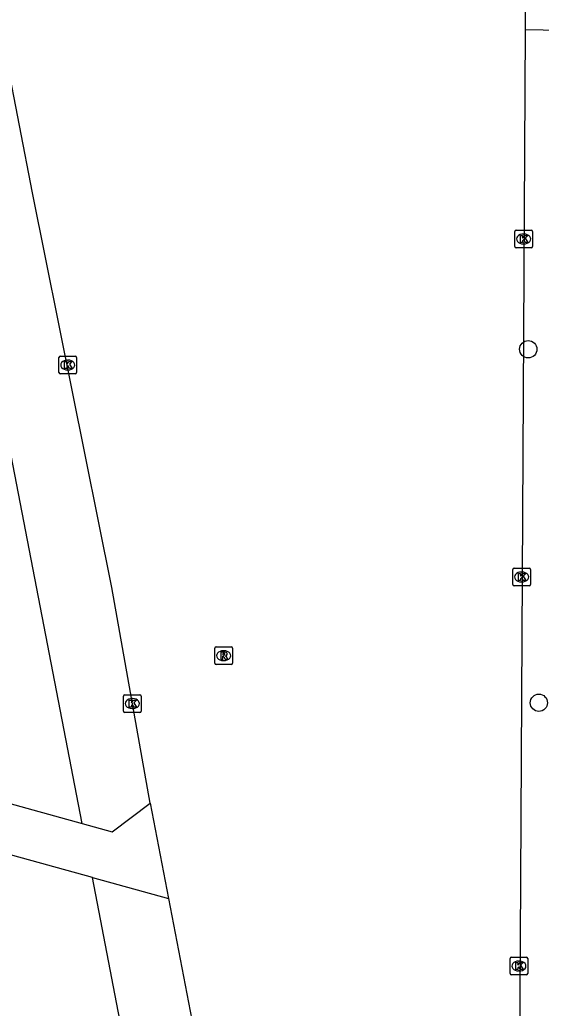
# Model space of a CAD drawing. Extents: x 162157 to 163165, y 378998 to 380775.
# Drawn here: x 162596.4 to 162626, y 379909.5 to 379965.5 of the extents above; entities that cross this region are included whole.
import ezdxf

# ---------------------------------------------------------------- set-up
doc = ezdxf.new("R2010")
doc.units = 0
for name, color, linetype in [('IMGEO_Boom', 7, 'Continuous'), ('IMGEO_Gemengd_bos', 7, 'Continuous'), ('IMGEO_Haag', 7, 'Continuous'), ('IMGEO_Kolk', 7, 'Continuous'), ('IMGEO_Rijbaan_lokaal_gesloten', 7, 'Continuous'), ('IMGEO_Rioolput', 7, 'Continuous'), ('IMGEO_Voetpad_open', 7, 'Continuous')]:
    doc.layers.add(name, color=color, linetype=linetype)

msp = doc.modelspace()

# ---------------------------------------------------------------- linework, layer by layer
at = {"layer": 'IMGEO_Boom'}
for centre in [(162625.245, 379946.871), (162625.845, 379926.847)]:
    msp.add_circle(centre, 0.489, dxfattribs=at)
at = {"layer": 'IMGEO_Gemengd_bos'}
for points in [[(162599.973, 379920.008), (162583.543, 380004.974), (162572.896, 380005.939)], [(162603.392, 379902.2), (162600.561, 379916.949)]]:
    msp.add_lwpolyline(points, dxfattribs=at)
at = {"layer": 'IMGEO_Haag'}
msp.add_lwpolyline([(162625.088, 379964.976), (162628.092, 379964.929)], dxfattribs=at)
at = {"layer": 'IMGEO_Kolk'}
for p, q in [((162624.484, 379952.693), (162624.484, 379953.545)), ((162624.559, 379953.619), (162625.411, 379953.619)), ((162624.972, 379953.399), (162624.997, 379953.399)), ((162625.485, 379953.545), (162625.485, 379952.693)), ((162624.995, 379952.839), (162624.97, 379952.839)), ((162625.411, 379952.619), (162624.559, 379952.619)), ((162598.651, 379945.555), (162598.651, 379946.407)), ((162598.726, 379946.481), (162599.578, 379946.481)), ((162599.139, 379946.261), (162599.164, 379946.261)), ((162599.652, 379946.407), (162599.652, 379945.555)), ((162599.162, 379945.701), (162599.137, 379945.701)), ((162599.578, 379945.481), (162598.726, 379945.481)), ((162624.37, 379933.548), (162624.37, 379934.4)), ((162624.445, 379934.474), (162625.297, 379934.474)), ((162625.371, 379934.4), (162625.371, 379933.548)), ((162624.858, 379934.254), (162624.883, 379934.254)), ((162625.297, 379933.474), (162624.445, 379933.474)), ((162624.881, 379933.694), (162624.856, 379933.694)), ((162602.309, 379926.376), (162602.309, 379927.228)), ((162602.384, 379927.302), (162603.236, 379927.302)), ((162602.797, 379927.082), (162602.822, 379927.082)), ((162603.31, 379927.228), (162603.31, 379926.376)), ((162602.82, 379926.522), (162602.795, 379926.522)), ((162603.236, 379926.302), (162602.384, 379926.302)), ((162624.212, 379911.509), (162624.212, 379912.361)), ((162624.287, 379912.435), (162625.139, 379912.435)), ((162624.7, 379912.215), (162624.725, 379912.215)), ((162625.213, 379912.361), (162625.213, 379911.509)), ((162625.139, 379911.435), (162624.287, 379911.435)), ((162624.723, 379911.655), (162624.698, 379911.655))]:
    msp.add_line(p, q, dxfattribs=at)
for points in [[(162624.484, 379952.693), (162624.484, 379953.545)], [(162624.559, 379953.619), (162625.411, 379953.619)], [(162625.485, 379953.545), (162625.485, 379952.693)], [(162624.805, 379953.319), (162624.928, 379953.319), (162624.928, 379953.168), (162625.058, 379953.319), (162625.222, 379953.319), (162625.076, 379953.168), (162625.229, 379952.919), (162625.077, 379952.919), (162624.992, 379953.083), (162624.928, 379953.016), (162624.928, 379952.919), (162624.805, 379952.919), (162624.805, 379953.319)], [(162625.411, 379952.619), (162624.559, 379952.619)], [(162598.651, 379945.555), (162598.651, 379946.407)], [(162598.726, 379946.481), (162599.578, 379946.481)], [(162598.972, 379946.181), (162599.095, 379946.181), (162599.095, 379946.03), (162599.225, 379946.181), (162599.389, 379946.181), (162599.243, 379946.03), (162599.396, 379945.781), (162599.244, 379945.781), (162599.159, 379945.945), (162599.095, 379945.878), (162599.095, 379945.781), (162598.972, 379945.781), (162598.972, 379946.181)], [(162599.652, 379946.407), (162599.652, 379945.555)], [(162599.578, 379945.481), (162598.726, 379945.481)], [(162624.37, 379933.548), (162624.37, 379934.4)], [(162624.445, 379934.474), (162625.297, 379934.474)], [(162625.371, 379934.4), (162625.371, 379933.548)], [(162624.691, 379934.174), (162624.814, 379934.174), (162624.814, 379934.023), (162624.944, 379934.174), (162625.108, 379934.174), (162624.962, 379934.023), (162625.115, 379933.774), (162624.963, 379933.774), (162624.878, 379933.938), (162624.814, 379933.871), (162624.814, 379933.774), (162624.691, 379933.774), (162624.691, 379934.174)], [(162625.297, 379933.474), (162624.445, 379933.474)], [(162602.309, 379926.376), (162602.309, 379927.228)], [(162602.384, 379927.302), (162603.236, 379927.302)], [(162603.31, 379927.228), (162603.31, 379926.376)], [(162602.63, 379927.002), (162602.753, 379927.002), (162602.753, 379926.851), (162602.883, 379927.002), (162603.047, 379927.002), (162602.901, 379926.851), (162603.054, 379926.602), (162602.902, 379926.602), (162602.817, 379926.766), (162602.753, 379926.699), (162602.753, 379926.602), (162602.63, 379926.602), (162602.63, 379927.002)], [(162603.236, 379926.302), (162602.384, 379926.302)], [(162624.212, 379911.509), (162624.212, 379912.361)], [(162624.287, 379912.435), (162625.139, 379912.435)], [(162624.533, 379912.135), (162624.656, 379912.135), (162624.656, 379911.984), (162624.786, 379912.135), (162624.95, 379912.135), (162624.804, 379911.984), (162624.957, 379911.735), (162624.805, 379911.735), (162624.72, 379911.899), (162624.656, 379911.832), (162624.656, 379911.735), (162624.533, 379911.735), (162624.533, 379912.135)], [(162625.213, 379912.361), (162625.213, 379911.509)], [(162625.139, 379911.435), (162624.287, 379911.435)]]:
    msp.add_lwpolyline(points, dxfattribs=at)
for centre, start, end in [((162624.561, 379953.543), 91.552, 178.448), ((162624.561, 379953.543), 91.552, 178.448), ((162625.409, 379953.543), 1.552, 88.448), ((162625.409, 379953.543), 1.552, 88.448), ((162624.561, 379952.695), 181.552, 268.448), ((162624.561, 379952.695), 181.552, 268.448), ((162625.409, 379952.695), 271.552, 358.448), ((162625.409, 379952.695), 271.552, 358.448), ((162598.728, 379946.405), 91.552, 178.448), ((162598.728, 379946.405), 91.552, 178.448), ((162599.576, 379946.405), 1.552, 88.448), ((162599.576, 379946.405), 1.552, 88.448), ((162598.728, 379945.557), 181.552, 268.448), ((162598.728, 379945.557), 181.552, 268.448), ((162599.576, 379945.557), 271.552, 358.448), ((162599.576, 379945.557), 271.552, 358.448), ((162624.447, 379934.398), 91.552, 178.448), ((162624.447, 379934.398), 91.552, 178.448), ((162625.295, 379934.398), 1.552, 88.448), ((162625.295, 379934.398), 1.552, 88.448), ((162624.447, 379933.55), 181.552, 268.448), ((162624.447, 379933.55), 181.552, 268.448), ((162625.295, 379933.55), 271.552, 358.448), ((162625.295, 379933.55), 271.552, 358.448), ((162602.386, 379927.226), 91.552, 178.448), ((162602.386, 379927.226), 91.552, 178.448), ((162603.234, 379927.226), 1.552, 88.448), ((162603.234, 379927.226), 1.552, 88.448), ((162602.386, 379926.378), 181.552, 268.448), ((162602.386, 379926.378), 181.552, 268.448), ((162603.234, 379926.378), 271.552, 358.448), ((162603.234, 379926.378), 271.552, 358.448), ((162624.289, 379912.359), 91.552, 178.448), ((162624.289, 379912.359), 91.552, 178.448), ((162625.137, 379912.359), 1.552, 88.448), ((162625.137, 379912.359), 1.552, 88.448), ((162624.289, 379911.511), 181.552, 268.448), ((162624.289, 379911.511), 181.552, 268.448), ((162625.137, 379911.511), 271.552, 358.448), ((162625.137, 379911.511), 271.552, 358.448)]:
    msp.add_arc(centre, 0.0765, start, end, dxfattribs=at)
for centre, major_axis, ratio, start_param, end_param in [((162624.971, 379953.119), (-0.387, 0.002), 0.722429, 4.712389, 7.853982), ((162624.996, 379953.119), (-0.39, 0.002), 0.717154, 1.570796, 4.712389), ((162599.138, 379945.981), (-0.387, 0.002), 0.722429, 4.712389, 7.853982), ((162599.163, 379945.981), (-0.39, 0.002), 0.717154, 1.570796, 4.712389), ((162624.857, 379933.974), (-0.387, 0.002), 0.722429, 4.712389, 7.853982), ((162624.882, 379933.974), (-0.39, 0.002), 0.717154, 1.570796, 4.712389), ((162602.796, 379926.802), (-0.387, 0.002), 0.722429, 4.712389, 7.853982), ((162602.821, 379926.802), (-0.39, 0.002), 0.717154, 1.570796, 4.712389), ((162624.699, 379911.935), (-0.387, 0.002), 0.722429, 4.712389, 7.853982), ((162624.724, 379911.935), (-0.39, 0.002), 0.717154, 1.570796, 4.712389)]:
    msp.add_ellipse(centre, major_axis=major_axis, ratio=ratio, start_param=start_param, end_param=end_param, dxfattribs=at)
at = {"layer": 'IMGEO_Rijbaan_lokaal_gesloten'}
for points in [[(162603.825, 379921.155), (162601.656, 379933.37), (162597.16, 379955.733), (162587.547, 380005.336)], [(162625.088, 379964.976), (162625.116, 379970.057)], [(162624.675, 379889.365), (162625.088, 379964.976)], [(162603.825, 379921.155), (162604.86, 379915.766)], [(162604.86, 379915.766), (162607.315, 379902.989)]]:
    msp.add_lwpolyline(points, dxfattribs=at)
at = {"layer": 'IMGEO_Rioolput'}
for p, q in [((162607.483, 379929.09), (162607.483, 379929.942)), ((162607.558, 379930.016), (162608.41, 379930.016)), ((162608.484, 379929.942), (162608.484, 379929.09)), ((162607.971, 379929.796), (162607.996, 379929.796)), ((162608.41, 379929.016), (162607.558, 379929.016)), ((162607.994, 379929.236), (162607.969, 379929.236))]:
    msp.add_line(p, q, dxfattribs=at)
for points in [[(162607.483, 379929.09), (162607.483, 379929.942)], [(162607.558, 379930.016), (162608.41, 379930.016)], [(162608.484, 379929.942), (162608.484, 379929.09)], [(162608.072, 379929.714), (162607.82, 379929.716), (162607.82, 379929.316)], [(162607.82, 379929.316), (162607.944, 379929.316), (162607.944, 379929.478), (162607.955, 379929.478)], [(162607.998, 379929.635), (162607.944, 379929.635), (162607.944, 379929.554)], [(162607.944, 379929.554), (162607.996, 379929.554)], [(162608.002, 379929.449), (162608.073, 379929.316), (162608.213, 379929.316), (162608.148, 379929.442)], [(162608.41, 379929.016), (162607.558, 379929.016)]]:
    msp.add_lwpolyline(points, dxfattribs=at)
for centre, radius, start, end in [((162607.56, 379929.94), 0.0765, 91.552, 178.448), ((162607.56, 379929.94), 0.0765, 91.552, 178.448), ((162608.408, 379929.94), 0.0765, 1.552, 88.448), ((162608.408, 379929.94), 0.0765, 1.552, 88.448), ((162607.954, 379929.425), 0.0533, 26.0293, 88.6989), ((162607.98, 379929.743), 0.19, 274.7715, 282.9687), ((162608.004, 379929.539), 0.0964, 77.0061, 93.1865), ((162608.018, 379929.596), 0.0378, 276.6634, 79.6772), ((162608.071, 379929.604), 0.109, 350.3612, 89.416), ((162608.069, 379929.604), 0.112, 277.5842, 350.9817), ((162608.053, 379929.389), 0.108, 29.5134, 73.7905), ((162607.56, 379929.092), 0.0765, 181.552, 268.448), ((162607.56, 379929.092), 0.0765, 181.552, 268.448), ((162608.408, 379929.092), 0.0765, 271.552, 358.448), ((162608.408, 379929.092), 0.0765, 271.552, 358.448)]:
    msp.add_arc(centre, radius, start, end, dxfattribs=at)
for centre, major_axis, ratio, start_param, end_param in [((162607.97, 379929.516), (-0.387, 0.002), 0.722429, 4.712389, 7.853982), ((162607.995, 379929.516), (-0.39, 0.002), 0.717154, 1.570796, 4.712389)]:
    msp.add_ellipse(centre, major_axis=major_axis, ratio=ratio, start_param=start_param, end_param=end_param, dxfattribs=at)
at = {"layer": 'IMGEO_Voetpad_open'}
for points in [[(162582.699, 379924.783), (162599.973, 379920.008)], [(162600.561, 379916.949), (162583.366, 379921.683)], [(162599.973, 379920.008), (162601.66, 379919.542), (162603.825, 379921.155)], [(162600.561, 379916.949), (162604.86, 379915.766)]]:
    msp.add_lwpolyline(points, dxfattribs=at)

doc.saveas('drawing.dxf')
